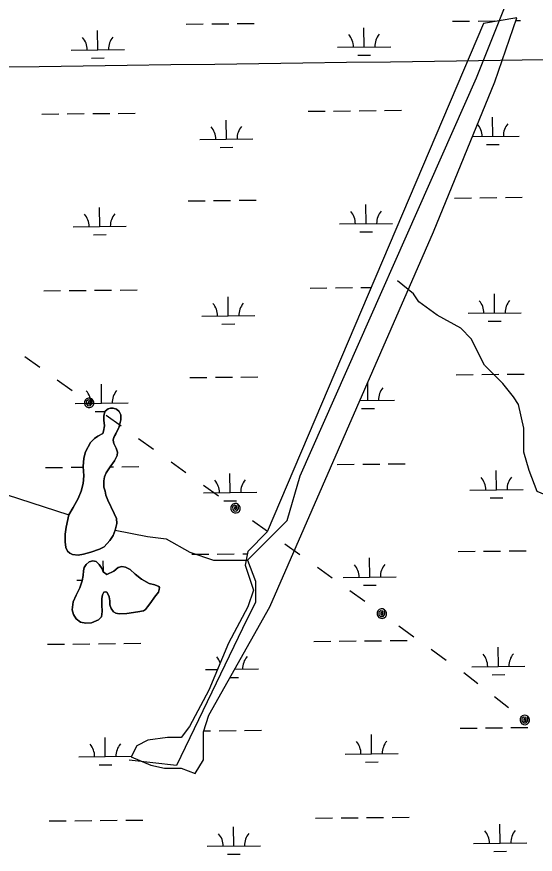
# Model space of a CAD drawing. Extents: x 3734862 to 3772949, y 391520 to 417239.
# Drawn here: x 3766499 to 3767477, y 401787 to 403364 of the extents above; entities that cross this region are included whole.
import ezdxf

# ---------------------------------------------------------------- set-up
doc = ezdxf.new("R2010")
doc.units = 0
for name, color, linetype in [('V-GRID-MAJR', 7, 'Continuous'), ('V-TOPO-SHOR', 7, 'Continuous'), ('V-UTIL-LINE', 7, 'Continuous'), ('V-WETL-SWMP', 7, 'Continuous')]:
    doc.layers.add(name, color=color, linetype=linetype)

msp = doc.modelspace()

# ---------------------------------------------------------------- linework, layer by layer
at = {"layer": 'V-GRID-MAJR'}
msp.add_spline([(3738984.8, 402913.2), (3741633, 402946.6), (3746929.2, 403014), (3752225.5, 403082.2), (3757521.7, 403151.1), (3762817.9, 403220.8), (3768114.1, 403291.3), (3770762.3, 403326.8)], degree=3, dxfattribs=at)
at = {"layer": 'V-TOPO-SHOR'}
for points in [[(3766684.9, 402397.4), (3766746.1, 402385.6), (3766780.8, 402380.7), (3766825.4, 402355.9), (3766870, 402341), (3766904.8, 402341), (3766934.5, 402341), (3766949.4, 402355.9), (3767008.9, 402415.4), (3767033.7, 402499.7), (3767366, 403248.5), (3767445.3, 403446.9)], [(3767522.2, 402452.7), (3767480, 402469.9), (3767465.2, 402509.6), (3767455.2, 402544.3), (3767455.2, 402589), (3767445.3, 402633.6), (3767435.4, 402648.5), (3767415.6, 402673.3), (3767380.8, 402708), (3767356, 402757.6), (3767336.2, 402777.4), (3767291.6, 402802.2), (3767256.9, 402827), (3767246.9, 402841.9), (3767217.2, 402866.7)], [(3766671, 402454), (3766682.9, 402428.5), (3766687.5, 402418.9), (3766688.1, 402409.7), (3766684.9, 402397.4), (3766680.9, 402387.3), (3766674.8, 402377.6), (3766663.9, 402366.1), (3766655.1, 402361.5), (3766638.9, 402356.1), (3766625.4, 402352.1), (3766615, 402350.4), (3766604.5, 402351.3), (3766599.4, 402353.7), (3766595.1, 402358), (3766592, 402364.3), (3766590.5, 402375), (3766590.8, 402389.7), (3766592.3, 402402.7), (3766597.5, 402425.8), (3766606, 402439.8), (3766614.9, 402456.9), (3766621.1, 402470.9), (3766624.9, 402485.2), (3766626.1, 402499.6), (3766624.9, 402517.2), (3766625.6, 402533), (3766628.8, 402544.5), (3766638.3, 402562.4), (3766645.9, 402569.8), (3766652, 402573.9), (3766661.4, 402579.3), (3766662.8, 402583.8), (3766664.7, 402593.5), (3766663.8, 402604.5), (3766663.4, 402611.1), (3766664, 402615.4), (3766666.4, 402621.1), (3766671.7, 402625.7), (3766676.2, 402627.2), (3766681.1, 402626.8), (3766687.5, 402624.8), (3766692.2, 402620.9), (3766695.5, 402614.4), (3766695.4, 402604.9), (3766692, 402589.8), (3766685.9, 402578.5), (3766682.5, 402572.5), (3766681.1, 402566.7), (3766682.2, 402560.4), (3766686.8, 402551.4), (3766689.1, 402543.9), (3766688.9, 402538.1), (3766683.6, 402528), (3766675.5, 402516.7), (3766668.2, 402505.4), (3766665, 402497.6), (3766663.4, 402489.8), (3766663.7, 402478.3), (3766666.2, 402470.8), (3766667.3, 402463.4), (3766671, 402454)], [(3766479.6, 402464.6), (3766597.5, 402425.8)], [(3766934.5, 402341), (3766949.4, 402301.3), (3766949.4, 402261.6), (3766924.6, 402212.1), (3766800.6, 401954.2), (3766711.3, 401964.1)], [(3766727.7, 402243.8), (3766707.2, 402240.6), (3766692.7, 402239.7), (3766686.5, 402240.9), (3766682, 402243.7), (3766677.4, 402249.6), (3766675.2, 402256.4), (3766674.7, 402264.4), (3766673.6, 402271.5), (3766671.5, 402276.4), (3766669, 402280.3), (3766667, 402281.1), (3766663.5, 402280.5), (3766660.9, 402275.5), (3766659.7, 402268.8), (3766659.8, 402256.5), (3766660.3, 402244.2), (3766659.1, 402234), (3766653.8, 402228.4), (3766640.1, 402223), (3766629.9, 402222.1), (3766619.7, 402224.3), (3766611.6, 402230.5), (3766606.2, 402238.3), (3766603.7, 402247.5), (3766605.9, 402262.1), (3766611.3, 402275), (3766618.2, 402288.8), (3766622.8, 402301.7), (3766624.4, 402311.6), (3766625.3, 402320.6), (3766626.3, 402326.7), (3766630.4, 402332.9), (3766635.7, 402337.9), (3766642.8, 402339.5), (3766649.4, 402338.2), (3766654.8, 402332.7), (3766660.3, 402324.5), (3766662.6, 402318.6), (3766669.2, 402313.9), (3766682.3, 402320.1), (3766690.4, 402326.8), (3766697.8, 402328.9), (3766704.4, 402327.7), (3766713, 402323.4), (3766722.5, 402314.5), (3766734.4, 402304.9), (3766749.2, 402297), (3766759.5, 402294.1), (3766767.1, 402291.2), (3766768.7, 402289), (3766768, 402285.3), (3766766.3, 402280.4), (3766759.2, 402270.9), (3766752.3, 402261), (3766745.8, 402252.6), (3766741.8, 402248.2), (3766738.1, 402245.4), (3766727.7, 402243.8)]]:
    msp.add_lwpolyline(points, dxfattribs=at)
at = {"layer": 'V-UTIL-LINE'}
for points in [[(3766514.6, 402724.2), (3766542.7, 402704)], [(3766575.7, 402680.2), (3766603.8, 402660)], [(3766636, 402636.9), (3766636, 402639.7), (3766634.1, 402638.4), (3766634.1, 402635.7), (3766636.7, 402634.3), (3766638.8, 402636.9), (3766638.1, 402641.6), (3766634, 402642.4), (3766630.2, 402639.3), (3766630.7, 402634.8), (3766633.6, 402631.5), (3766638.5, 402631.8), (3766641.9, 402636), (3766641.2, 402644.2), (3766638, 402645.6), (3766634.5, 402645.7), (3766631.2, 402644.5), (3766628.7, 402642.1), (3766627.2, 402638.9), (3766627.1, 402635.4), (3766628.3, 402632.1), (3766630.7, 402629.6), (3766633.9, 402628.1), (3766637.4, 402628), (3766640.7, 402629.2), (3766643.3, 402631.6), (3766644.7, 402634.8), (3766644.9, 402638.3), (3766643.6, 402641.6), (3766641.2, 402644.2)], [(3766668.2, 402613.7), (3766696.2, 402593.5)], [(3766729.2, 402569.7), (3766757.3, 402549.6)], [(3766790.3, 402525.8), (3766818.4, 402505.6)], [(3766851.4, 402481.8), (3766879.5, 402461.6)], [(3766911.7, 402438.5), (3766911.7, 402441.4), (3766909.8, 402440.1), (3766909.8, 402437.3), (3766912.4, 402435.9), (3766914.5, 402438.5), (3766913.8, 402443.2), (3766909.6, 402444), (3766905.9, 402441), (3766906.4, 402436.4), (3766909.3, 402433.1), (3766914.2, 402433.4), (3766917.6, 402437.7), (3766916.9, 402445.8), (3766913.7, 402447.2), (3766910.2, 402447.4), (3766906.9, 402446.1), (3766904.4, 402443.7), (3766902.9, 402440.5), (3766902.8, 402437), (3766904, 402433.7), (3766906.4, 402431.2), (3766909.6, 402429.7), (3766913.1, 402429.6), (3766916.4, 402430.8), (3766919, 402433.2), (3766920.4, 402436.4), (3766920.6, 402439.9), (3766919.3, 402443.2), (3766916.9, 402445.8)], [(3766943.9, 402415.3), (3766971.9, 402395.1)], [(3767004.9, 402371.4), (3767033, 402351.2)], [(3767066, 402327.4), (3767094.1, 402307.2)], [(3767127.1, 402283.5), (3767155.2, 402263.3)], [(3767187.4, 402240.1), (3767187.4, 402243), (3767185.5, 402241.7), (3767185.5, 402238.9), (3767188.1, 402237.5), (3767190.2, 402240.1), (3767189.5, 402244.8), (3767185.3, 402245.6), (3767181.6, 402242.6), (3767182.1, 402238), (3767185, 402234.7), (3767189.9, 402235), (3767193.3, 402239.3), (3767192.6, 402247.4), (3767189.4, 402248.9), (3767185.9, 402249), (3767182.6, 402247.7), (3767180.1, 402245.4), (3767178.6, 402242.2), (3767178.5, 402238.6), (3767179.7, 402235.4), (3767182.1, 402232.8), (3767185.3, 402231.3), (3767188.8, 402231.2), (3767192.1, 402232.4), (3767194.7, 402234.8), (3767196.1, 402238), (3767196.3, 402241.5), (3767195, 402244.8), (3767192.6, 402247.4)], [(3767219.6, 402216.9), (3767247.6, 402196.7)], [(3767280.6, 402173), (3767308.7, 402152.8)], [(3767341.7, 402129), (3767368.4, 402108.4)], [(3767399.7, 402084.2), (3767426.3, 402063.5)], [(3767456.9, 402039.9), (3767457, 402042.8), (3767455, 402041.5), (3767455, 402038.8), (3767457.5, 402037.3), (3767459.7, 402039.8), (3767459.2, 402044.5), (3767455, 402045.5), (3767451.1, 402042.6), (3767451.5, 402038), (3767454.4, 402034.6), (3767459.2, 402034.7), (3767462.8, 402038.9), (3767462.4, 402047), (3767459.2, 402048.6), (3767455.7, 402048.8), (3767452.4, 402047.7), (3767449.7, 402045.4), (3767448.2, 402042.3), (3767447.9, 402038.8), (3767449.1, 402035.4), (3767451.4, 402032.8), (3767454.5, 402031.2), (3767458, 402031), (3767461.3, 402032.1), (3767464, 402034.4), (3767465.5, 402037.5), (3767465.8, 402041), (3767464.7, 402044.4), (3767462.4, 402047)]]:
    msp.add_lwpolyline(points, dxfattribs=at)
at = {"layer": 'V-WETL-SWMP'}
for p, q in [((3766818.9, 403349.8), (3766850.9, 403350.1)), ((3766866.9, 403350.3), (3766898.9, 403350.6)), ((3766914.9, 403350.8), (3766946.9, 403351.1)), ((3767320.7, 403355.1), (3767352.7, 403355.4)), ((3767368.7, 403355.6), (3767400.7, 403355.9)), ((3767440.2, 403356.4), (3767448.7, 403356.4)), ((3766652.3, 403301.6), (3766651.9, 403337.6)), ((3767154.2, 403306.9), (3767153.8, 403342.9)), ((3766602.3, 403301.1), (3766702.3, 403302.1)), ((3767104.2, 403306.4), (3767204.2, 403307.4)), ((3766640.5, 403286), (3766664.5, 403286.3)), ((3767142.3, 403291.3), (3767166.3, 403291.6)), ((3766546.7, 403180.4), (3766578.7, 403180.7)), ((3766594.7, 403180.9), (3766626.7, 403181.3)), ((3766642.7, 403181.4), (3766674.7, 403181.8)), ((3766690.7, 403181.9), (3766722.7, 403182.3)), ((3767048.6, 403185.7), (3767080.6, 403186)), ((3767096.6, 403186.2), (3767128.6, 403186.6)), ((3767144.6, 403186.7), (3767176.6, 403187.1)), ((3767192.6, 403187.2), (3767224.6, 403187.6)), ((3766894.6, 403133.3), (3766894.2, 403169.3)), ((3767396.4, 403138.6), (3767396.1, 403174.6)), ((3766844.6, 403132.8), (3766944.6, 403133.9)), ((3767358.2, 403138.2), (3767446.4, 403139.2)), ((3766882.7, 403117.8), (3766906.7, 403118)), ((3767384.6, 403123.1), (3767408.6, 403123.3)), ((3766870.4, 403017.6), (3766902.4, 403018)), ((3766918.4, 403018.2), (3766950.4, 403018.5)), ((3767324.3, 403022.4), (3767356.3, 403022.8)), ((3767372.3, 403022.9), (3767404.2, 403023.3)), ((3767420.2, 403023.5), (3767452.2, 403023.8)), ((3766655.8, 402968.9), (3766655.4, 403004.9)), ((3766822.4, 403017.1), (3766854.4, 403017.5)), ((3767157.7, 402974.2), (3767157.3, 403010.2)), ((3767107.7, 402973.7), (3767207.7, 402974.8)), ((3766605.8, 402968.4), (3766705.8, 402969.5)), ((3767145.9, 402958.7), (3767169.9, 402958.9)), ((3766644, 402953.4), (3766668, 402953.6)), ((3766550.2, 402847.8), (3766582.2, 402848.1)), ((3766598.2, 402848.3), (3766630.2, 402848.6)), ((3766646.2, 402848.8), (3766678.2, 402849.1)), ((3766694.2, 402849.3), (3766726.2, 402849.6)), ((3767052.1, 402853.1), (3767084.1, 402853.4)), ((3767100.1, 402853.6), (3767132.1, 402853.9)), ((3767148.1, 402854.1), (3767167.6, 402854.3)), ((3766898.1, 402800.7), (3766897.7, 402836.7)), ((3767400, 402806), (3767399.6, 402842)), ((3766848.1, 402800.2), (3766948.1, 402801.2)), ((3767350, 402805.5), (3767449.9, 402806.5)), ((3766886.2, 402785.1), (3766910.2, 402785.4)), ((3767388.1, 402790.4), (3767412.1, 402790.7)), ((3767327.8, 402689.8), (3767359.8, 402690.1)), ((3767375.8, 402690.3), (3767407.8, 402690.6)), ((3767423.8, 402690.8), (3767455.8, 402691.1)), ((3766659.3, 402636.3), (3766658.9, 402672.3)), ((3766825.9, 402684.5), (3766857.9, 402684.8)), ((3766873.9, 402685), (3766905.9, 402685.3)), ((3766921.9, 402685.5), (3766953.9, 402685.8)), ((3767161.2, 402641.6), (3767160.9, 402674.3)), ((3767146.5, 402641.4), (3767211.2, 402642.1)), ((3766609.3, 402635.8), (3766709.3, 402636.8)), ((3767149.4, 402626), (3767173.4, 402626.3)), ((3766647.5, 402620.7), (3766666.3, 402620.9)), ((3766553.8, 402515.1), (3766585.8, 402515.4)), ((3766601.8, 402515.6), (3766625, 402515.8)), ((3766675.3, 402516.4), (3766681.7, 402516.4)), ((3766697.7, 402516.6), (3766729.7, 402517)), ((3767103.6, 402520.9), (3767135.6, 402521.2)), ((3767151.6, 402521.4), (3767183.6, 402521.7)), ((3767199.6, 402521.9), (3767231.6, 402522.3)), ((3766901.6, 402468), (3766901.2, 402504)), ((3767403.5, 402473.3), (3767403.1, 402509.3)), ((3766851.6, 402467.5), (3766951.6, 402468.6)), ((3767353.5, 402472.8), (3767453.5, 402473.9)), ((3766889.7, 402452.5), (3766913.7, 402452.7)), ((3767391.6, 402457.8), (3767415.6, 402458)), ((3767331.3, 402357.1), (3767363.3, 402357.5)), ((3767379.3, 402357.6), (3767411.3, 402358)), ((3767427.3, 402358.1), (3767459.3, 402358.5)), ((3766829.4, 402351.8), (3766861.4, 402352.2)), ((3766877.4, 402352.3), (3766909.4, 402352.7)), ((3766925.4, 402352.8), (3766934, 402352.9)), ((3767164.7, 402308.9), (3767164.3, 402344.9)), ((3766662.7, 402318.5), (3766662.5, 402339.6)), ((3767114.7, 402308.4), (3767214.7, 402309.5)), ((3766612.8, 402303.1), (3766623, 402303.2)), ((3767152.9, 402293.4), (3767176.9, 402293.6)), ((3766557.3, 402182.4), (3766589.3, 402182.8)), ((3766605.3, 402182.9), (3766637.3, 402183.3)), ((3766653.3, 402183.5), (3766685.3, 402183.8)), ((3766701.3, 402184), (3766733.3, 402184.3)), ((3767059.1, 402187.7), (3767091.1, 402188.1)), ((3767107.1, 402188.2), (3767139.1, 402188.6)), ((3767155.1, 402188.8), (3767187.1, 402189.1)), ((3767203.1, 402189.3), (3767235.1, 402189.6)), ((3767407, 402140.7), (3767406.6, 402176.7)), ((3766855.1, 402134.8), (3766877.9, 402135.1)), ((3766910.6, 402135.4), (3766955.1, 402135.9)), ((3767357, 402140.1), (3767457, 402141.2)), ((3766901.9, 402119.9), (3766917.3, 402120.1)), ((3767395.1, 402125.1), (3767419.1, 402125.4)), ((3767334.8, 402024.5), (3767366.8, 402024.8)), ((3767382.8, 402025), (3767414.8, 402025.3)), ((3767430.8, 402025.5), (3767462.8, 402025.8)), ((3766851.9, 402019.4), (3766864.9, 402019.5)), ((3766880.9, 402019.7), (3766912.9, 402020)), ((3766928.9, 402020.2), (3766960.9, 402020.5)), ((3767168.2, 401976.3), (3767167.8, 402012.3)), ((3766666.4, 401971), (3766666, 402007)), ((3766616.4, 401970.4), (3766716, 401971.5)), ((3767118.2, 401975.7), (3767218.2, 401976.8)), ((3766654.5, 401955.4), (3766678.5, 401955.7)), ((3767156.4, 401960.7), (3767180.4, 401961)), ((3766704.8, 401851.3), (3766736.8, 401851.6)), ((3767062.7, 401855.1), (3767094.7, 401855.4)), ((3767110.7, 401855.6), (3767142.7, 401855.9)), ((3767158.7, 401856.1), (3767190.7, 401856.4)), ((3767206.7, 401856.6), (3767238.7, 401856.9)), ((3766560.8, 401849.8), (3766592.8, 401850.1)), ((3766608.8, 401850.3), (3766640.8, 401850.6)), ((3766656.8, 401850.8), (3766688.8, 401851.1)), ((3766908.6, 401802.7), (3766908.2, 401838.7)), ((3767410.5, 401808), (3767410.1, 401844)), ((3767360.5, 401807.5), (3767460.5, 401808.5)), ((3766858.6, 401802.2), (3766958.6, 401803.2)), ((3767398.7, 401792.5), (3767422.7, 401792.7)), ((3766896.8, 401787.2), (3766920.8, 401787.4))]:
    msp.add_line(p, q, dxfattribs=at)
for points in [[(3766929.7, 402331.2), (3766945.4, 402284.1), (3766934.9, 402252.7), (3766898.3, 402184.7), (3766861.7, 402095.8), (3766825.1, 402027.8), (3766809.5, 402006.9), (3766783.3, 402006.9), (3766746.7, 402001.6), (3766725.8, 401991.2), (3766715.4, 401970.3), (3766751.9, 401954.6), (3766778.1, 401949.3), (3766809.5, 401949.3), (3766835.6, 401938.9), (3766851.3, 401965), (3766851.3, 402017.3), (3766861.7, 402048.7), (3766976.7, 402252.7), (3767285.1, 402958.8), (3767400.1, 403241.2), (3767442, 403361.5), (3767379.2, 403351.1), (3766971.5, 402393.9), (3766934.9, 402357.3)], [(3766671, 402454), (3766667.3, 402463.4), (3766666.2, 402470.8), (3766663.7, 402478.3), (3766663.4, 402489.8), (3766665, 402497.6), (3766668.2, 402505.4), (3766675.5, 402516.7), (3766683.6, 402528), (3766688.9, 402538.1), (3766689.1, 402543.9), (3766686.8, 402551.4), (3766682.2, 402560.4), (3766681.1, 402566.7), (3766682.5, 402572.5), (3766692, 402589.8), (3766695.4, 402604.9), (3766695.5, 402614.4), (3766692.2, 402620.9), (3766687.5, 402624.8), (3766681.1, 402626.8), (3766676.2, 402627.2), (3766671.7, 402625.7), (3766666.4, 402621.1), (3766664, 402615.4), (3766663.4, 402611.1), (3766663.8, 402604.5), (3766664.7, 402593.5), (3766662.8, 402583.8), (3766661.4, 402579.3), (3766652, 402573.9), (3766645.9, 402569.8), (3766638.3, 402562.4), (3766628.8, 402544.5), (3766625.6, 402533), (3766624.9, 402517.2), (3766626.1, 402499.6), (3766624.9, 402485.2), (3766621.1, 402470.9), (3766614.9, 402456.9), (3766606, 402439.8), (3766597.5, 402425.8), (3766592.3, 402402.7), (3766590.8, 402389.7), (3766590.5, 402375), (3766592, 402364.3), (3766595.1, 402358), (3766599.4, 402353.7), (3766604.5, 402351.3), (3766615, 402350.4), (3766625.4, 402352.1), (3766638.9, 402356.1), (3766655.1, 402361.5), (3766663.9, 402366.1), (3766674.8, 402377.6), (3766680.9, 402387.3), (3766684.9, 402397.4), (3766688.1, 402409.7), (3766687.5, 402418.9), (3766682.9, 402428.5)], [(3766727.7, 402243.8), (3766738.1, 402245.4), (3766741.8, 402248.2), (3766745.8, 402252.6), (3766752.3, 402261), (3766759.2, 402270.9), (3766766.3, 402280.4), (3766768, 402285.3), (3766768.7, 402289), (3766767.1, 402291.2), (3766759.5, 402294.1), (3766749.2, 402297), (3766734.4, 402304.9), (3766722.5, 402314.5), (3766713, 402323.4), (3766704.4, 402327.7), (3766697.8, 402328.9), (3766690.4, 402326.8), (3766682.3, 402320.1), (3766669.2, 402313.9), (3766662.6, 402318.6), (3766660.3, 402324.5), (3766654.8, 402332.7), (3766649.4, 402338.2), (3766642.8, 402339.5), (3766635.7, 402337.9), (3766630.4, 402332.9), (3766626.3, 402326.7), (3766625.3, 402320.6), (3766624.4, 402311.6), (3766622.8, 402301.7), (3766618.2, 402288.8), (3766611.3, 402275), (3766605.9, 402262.1), (3766603.7, 402247.5), (3766606.2, 402238.3), (3766611.6, 402230.5), (3766619.7, 402224.3), (3766629.9, 402222.1), (3766640.1, 402223), (3766653.8, 402228.4), (3766659.1, 402234), (3766660.3, 402244.2), (3766659.8, 402256.5), (3766659.7, 402268.8), (3766660.9, 402275.5), (3766663.5, 402280.5), (3766667, 402281.1), (3766669, 402280.3), (3766671.5, 402276.4), (3766673.6, 402271.5), (3766674.7, 402264.4), (3766675.2, 402256.4), (3766677.4, 402249.6), (3766682, 402243.7), (3766686.5, 402240.9), (3766692.7, 402239.7), (3766707.2, 402240.6)]]:
    msp.add_lwpolyline(points, close=True, dxfattribs=at)
for centre, start, end in [((3766597.1, 403301.5), 359.8334, 41.377), ((3766707.5, 403302.7), 139.8334, 181.377), ((3767098.9, 403306.8), 359.8334, 41.377), ((3767209.4, 403308), 139.8334, 181.377), ((3767341.2, 403138.5), 359.8334, 41.0919), ((3767451.7, 403139.7), 139.8334, 181.377), ((3766839.3, 403133.2), 359.8334, 41.377), ((3766949.8, 403134.4), 139.8334, 181.377), ((3766600.6, 402968.8), 359.8334, 41.377), ((3766711, 402970), 139.8334, 181.377), ((3767102.4, 402974.1), 359.8334, 41.377), ((3767212.9, 402975.3), 139.8334, 181.377), ((3767344.7, 402805.9), 359.8334, 41.377), ((3767455.2, 402807), 139.8334, 181.377), ((3766842.8, 402800.6), 359.8334, 41.377), ((3766953.3, 402801.7), 139.8334, 181.377), ((3766604.1, 402636.2), 359.8334, 41.377), ((3766714.6, 402637.3), 139.8334, 181.377), ((3767216.4, 402642.6), 139.8334, 181.377), ((3766846.3, 402467.9), 359.8334, 41.377), ((3766956.8, 402469.1), 139.8334, 181.377), ((3767348.2, 402473.2), 359.8334, 41.377), ((3767458.7, 402474.4), 139.8334, 181.377), ((3766718.1, 402304.7), 139.8334, 140.8391), ((3767109.5, 402308.8), 359.8334, 41.377), ((3767220, 402310), 139.8334, 181.377), ((3766849.9, 402135.3), 20.1089, 41.377), ((3766960.3, 402136.4), 139.8334, 181.377), ((3767351.7, 402140.6), 359.8334, 41.377), ((3767462.2, 402141.7), 139.8334, 181.377), ((3766611.1, 401970.9), 359.8334, 41.377), ((3766721.6, 401972), 139.8334, 181.377), ((3767113, 401976.2), 359.8334, 41.377), ((3767223.5, 401977.3), 139.8334, 181.377), ((3766853.4, 401802.6), 359.8334, 41.377), ((3766963.8, 401803.8), 139.8334, 181.377), ((3767355.2, 401807.9), 359.8334, 41.377), ((3767465.7, 401809.1), 139.8334, 181.377)]:
    msp.add_arc(centre, 35.2, start, end, dxfattribs=at)

doc.saveas('drawing.dxf')
